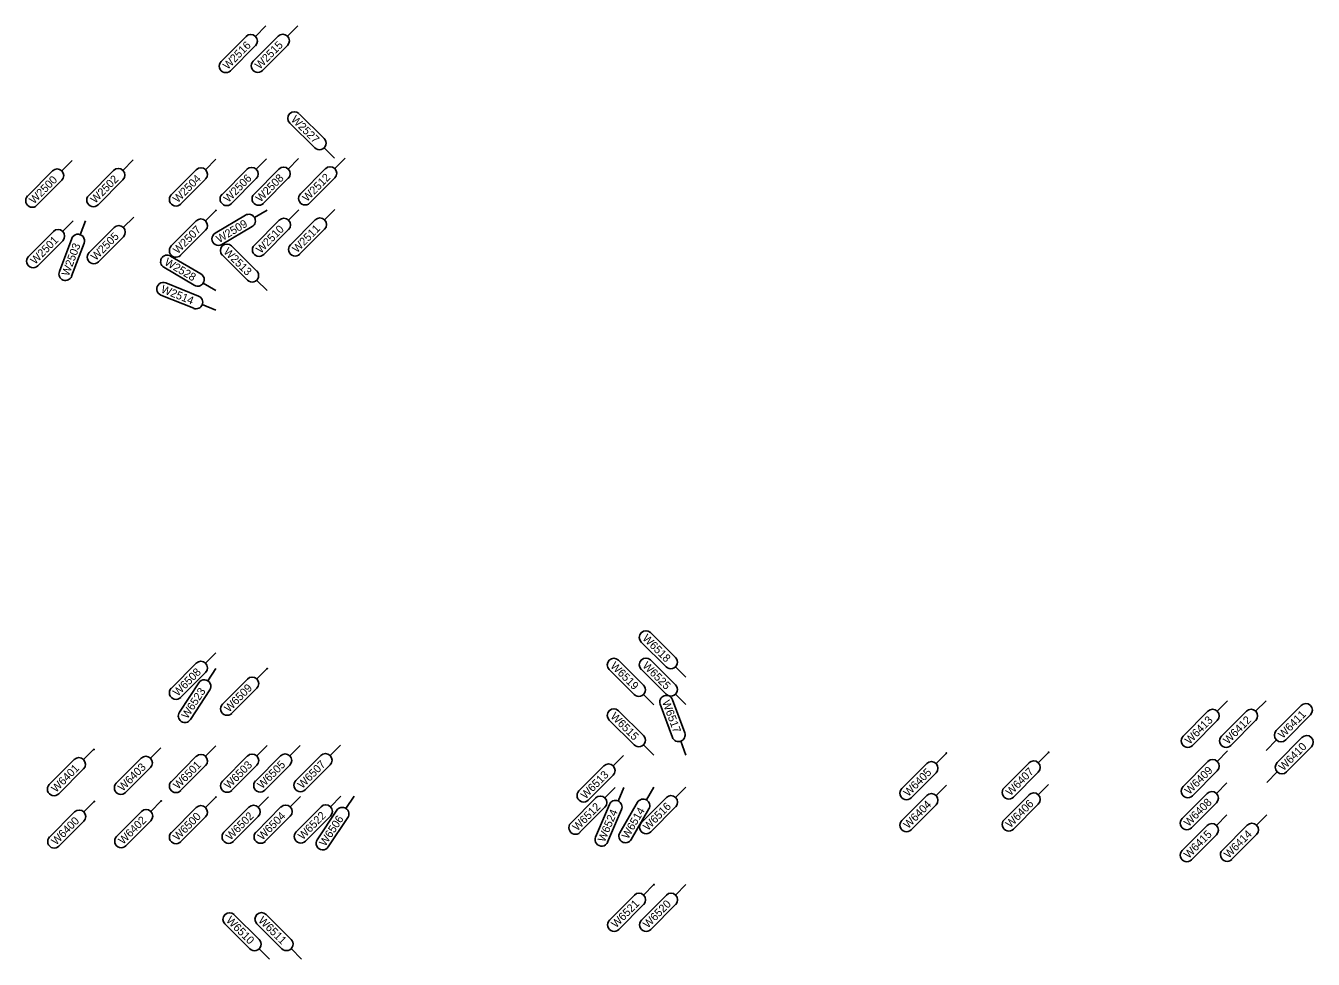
# Model space of a CAD drawing. Extents: x 12479652 to 12487250, y 9842710 to 9846560.
# Drawn here: x 12484100.9 to 12484302, y 9842731.3 to 9842877.1 of the extents above; entities that cross this region are included whole.
import ezdxf

# ---------------------------------------------------------------- set-up
doc = ezdxf.new("R2010")
doc.units = 0
doc.layers.add('_CIVIL_CONSTRUCTION', color=7, linetype='Continuous')
doc.layers.add('TextAlignmentLrg', color=7, linetype='Continuous')

msp = doc.modelspace()

# ---------------------------------------------------------------- linework, layer by layer
at = {"layer": '_CIVIL_CONSTRUCTION'}
for p, q in [((12484131.41, 9842871.56), (12484135.3, 9842875.47)), ((12484136.41, 9842871.59), (12484140.3, 9842875.5)), ((12484138.38, 9842877.11), (12484136.75, 9842875.48)), ((12484143.38, 9842877.14), (12484141.75, 9842875.51)), ((12484136.76, 9842874.03), (12484132.87, 9842870.11)), ((12484141.76, 9842874.05), (12484137.87, 9842870.14)), ((12484143.56, 9842863.39), (12484147.47, 9842859.51)), ((12484146.02, 9842858.05), (12484142.11, 9842861.94)), ((12484149.1, 9842856.43), (12484147.47, 9842858.05)), ((12484108.13, 9842856.09), (12484106.51, 9842854.46)), ((12484117.66, 9842856.17), (12484116.04, 9842854.53)), ((12484130.58, 9842856.27), (12484128.95, 9842854.64)), ((12484138.5, 9842856.34), (12484136.88, 9842854.71)), ((12484143.5, 9842856.38), (12484141.88, 9842854.75)), ((12484150.76, 9842856.44), (12484149.14, 9842854.81)), ((12484101.17, 9842850.54), (12484105.05, 9842854.45)), ((12484110.7, 9842850.62), (12484114.59, 9842854.53)), ((12484123.61, 9842850.73), (12484127.5, 9842854.64)), ((12484128.96, 9842853.19), (12484125.07, 9842849.28)), ((12484131.54, 9842850.79), (12484135.43, 9842854.7)), ((12484136.88, 9842853.26), (12484132.99, 9842849.35)), ((12484136.54, 9842850.83), (12484140.43, 9842854.75)), ((12484141.88, 9842853.3), (12484137.99, 9842849.39)), ((12484143.8, 9842850.89), (12484147.69, 9842854.81)), ((12484149.15, 9842853.36), (12484145.26, 9842849.45)), ((12484106.51, 9842853), (12484102.62, 9842849.09)), ((12484116.05, 9842853.08), (12484112.16, 9842849.17)), ((12484117.74, 9842847.25), (12484116.11, 9842845.61)), ((12484130.58, 9842848.27), (12484128.95, 9842846.64)), ((12484130.45, 9842844.71), (12484135.19, 9842847.53)), ((12484138.58, 9842848.34), (12484136.6, 9842847.17)), ((12484143.54, 9842848.38), (12484141.92, 9842846.75)), ((12484149.17, 9842848.43), (12484147.55, 9842846.8)), ((12484108.25, 9842846.63), (12484106.63, 9842845)), ((12484110.2, 9842846.64), (12484109.38, 9842844.49)), ((12484110.77, 9842841.7), (12484114.66, 9842845.61)), ((12484123.61, 9842842.73), (12484127.5, 9842846.64)), ((12484128.96, 9842845.19), (12484125.07, 9842841.28)), ((12484136.24, 9842845.76), (12484131.49, 9842842.95)), ((12484136.58, 9842842.83), (12484140.47, 9842846.75)), ((12484141.93, 9842845.3), (12484138.04, 9842841.39)), ((12484142.21, 9842842.88), (12484146.1, 9842846.79)), ((12484147.55, 9842845.35), (12484143.66, 9842841.43)), ((12484101.29, 9842841.08), (12484105.18, 9842844.99)), ((12484106.64, 9842843.54), (12484102.75, 9842839.63)), ((12484106.12, 9842838.73), (12484108.06, 9842843.89)), ((12484109.98, 9842843.17), (12484108.04, 9842838.01)), ((12484116.12, 9842844.16), (12484112.23, 9842840.25)), ((12484123.49, 9842841.16), (12484128.24, 9842838.35)), ((12484135.49, 9842837.39), (12484131.58, 9842841.28)), ((12484133.03, 9842842.73), (12484136.94, 9842838.84)), ((12484127.19, 9842836.58), (12484122.45, 9842839.4)), ((12484138.58, 9842835.77), (12484136.94, 9842837.39)), ((12484127.11, 9842832.99), (12484121.99, 9842835.04)), ((12484122.75, 9842836.95), (12484127.87, 9842834.9)), ((12484130.58, 9842835.77), (12484128.6, 9842836.94)), ((12484130.58, 9842832.71), (12484128.44, 9842833.56)), ((12484200.94, 9842776.96), (12484197.03, 9842780.85)), ((12484198.47, 9842782.31), (12484202.39, 9842778.42)), ((12484130.58, 9842779.18), (12484128.96, 9842777.55)), ((12484123.62, 9842773.64), (12484127.51, 9842777.55)), ((12484130.58, 9842776.7), (12484129.32, 9842774.78)), ((12484138.58, 9842776.7), (12484136.96, 9842775.07)), ((12484193.47, 9842778), (12484197.39, 9842774.11)), ((12484198.47, 9842778.04), (12484202.39, 9842774.15)), ((12484204.02, 9842775.34), (12484202.39, 9842776.97)), ((12484128.96, 9842776.1), (12484125.07, 9842772.19)), ((12484131.62, 9842771.15), (12484135.51, 9842775.06)), ((12484195.94, 9842772.65), (12484192.03, 9842776.54)), ((12484200.94, 9842772.69), (12484197.03, 9842776.58)), ((12484124.87, 9842769.87), (12484127.9, 9842774.48)), ((12484129.61, 9842773.36), (12484126.59, 9842768.74)), ((12484136.96, 9842773.62), (12484133.07, 9842769.71)), ((12484199.02, 9842771.04), (12484197.39, 9842772.66)), ((12484204.02, 9842771.08), (12484202.39, 9842772.7)), ((12484201.9, 9842765.95), (12484199.99, 9842771.13)), ((12484201.91, 9842771.84), (12484203.83, 9842766.67)), ((12484288.64, 9842771.67), (12484287.02, 9842770.04)), ((12484294.64, 9842771.67), (12484293.02, 9842770.04)), ((12484300.12, 9842770.93), (12484296.25, 9842767)), ((12484195.94, 9842764.77), (12484192.03, 9842768.66)), ((12484193.47, 9842770.12), (12484197.39, 9842766.23)), ((12484281.68, 9842766.12), (12484285.57, 9842770.04)), ((12484287.68, 9842766.12), (12484291.57, 9842770.04)), ((12484297.71, 9842765.56), (12484301.58, 9842769.49)), ((12484287.02, 9842768.59), (12484283.13, 9842764.68)), ((12484293.02, 9842768.59), (12484289.13, 9842764.68)), ((12484130.58, 9842764.62), (12484128.96, 9842762.99)), ((12484138.58, 9842764.67), (12484136.96, 9842763.04)), ((12484143.75, 9842764.7), (12484142.13, 9842763.07)), ((12484150.03, 9842764.74), (12484148.41, 9842763.11)), ((12484199.02, 9842763.16), (12484197.39, 9842764.78)), ((12484204.02, 9842763.19), (12484203.22, 9842765.35)), ((12484294.64, 9842763.91), (12484296.26, 9842765.55)), ((12484300.26, 9842765.93), (12484296.39, 9842762)), ((12484111.52, 9842764.11), (12484109.9, 9842762.48)), ((12484115.01, 9842758.77), (12484118.9, 9842762.68)), ((12484121.98, 9842764.32), (12484120.36, 9842762.69)), ((12484123.62, 9842759.07), (12484127.51, 9842762.99)), ((12484131.62, 9842759.12), (12484135.51, 9842763.04)), ((12484136.79, 9842759.15), (12484140.67, 9842763.07)), ((12484143.07, 9842759.19), (12484146.96, 9842763.1)), ((12484194.26, 9842763.12), (12484192.64, 9842761.49)), ((12484244.7, 9842763.49), (12484243.08, 9842761.86)), ((12484260.68, 9842763.61), (12484259.06, 9842761.98)), ((12484288.64, 9842763.82), (12484287.02, 9842762.19)), ((12484297.85, 9842760.56), (12484301.72, 9842764.49)), ((12484104.55, 9842758.56), (12484108.44, 9842762.47)), ((12484109.9, 9842761.03), (12484106.01, 9842757.11)), ((12484120.36, 9842761.24), (12484116.47, 9842757.32)), ((12484128.96, 9842761.54), (12484125.07, 9842757.63)), ((12484136.96, 9842761.59), (12484133.07, 9842757.68)), ((12484142.13, 9842761.62), (12484138.24, 9842757.71)), ((12484148.42, 9842761.66), (12484144.53, 9842757.75)), ((12484187.3, 9842757.57), (12484191.19, 9842761.48)), ((12484237.74, 9842757.94), (12484241.63, 9842761.86)), ((12484253.72, 9842758.06), (12484257.61, 9842761.98)), ((12484281.68, 9842758.27), (12484285.57, 9842762.18)), ((12484287.02, 9842760.74), (12484283.13, 9842756.82)), ((12484192.64, 9842760.04), (12484188.75, 9842756.13)), ((12484243.08, 9842760.41), (12484239.19, 9842756.5)), ((12484259.06, 9842760.53), (12484255.17, 9842756.62)), ((12484260.68, 9842758.61), (12484259.06, 9842756.98)), ((12484288.5, 9842758.82), (12484286.88, 9842757.18)), ((12484294.78, 9842758.91), (12484296.4, 9842760.55)), ((12484130.58, 9842756.62), (12484128.96, 9842754.99)), ((12484138.8, 9842756.67), (12484137.18, 9842755.04)), ((12484143.8, 9842756.7), (12484142.18, 9842755.07)), ((12484150.08, 9842756.74), (12484148.46, 9842755.11)), ((12484152.16, 9842756.75), (12484150.89, 9842754.84)), ((12484192.97, 9842758.11), (12484191.35, 9842756.48)), ((12484194.3, 9842758.12), (12484193.4, 9842756)), ((12484197.06, 9842752.64), (12484200.95, 9842756.56)), ((12484199.02, 9842758.16), (12484197.86, 9842756.17)), ((12484204.02, 9842758.19), (12484202.4, 9842756.56)), ((12484237.74, 9842752.94), (12484241.63, 9842756.86)), ((12484244.7, 9842758.49), (12484243.08, 9842756.86)), ((12484253.72, 9842753.06), (12484257.61, 9842756.97)), ((12484281.54, 9842753.27), (12484285.43, 9842757.18)), ((12484111.57, 9842755.93), (12484109.94, 9842754.3)), ((12484122.03, 9842756.01), (12484120.41, 9842754.38)), ((12484123.62, 9842751.07), (12484127.51, 9842754.99)), ((12484131.84, 9842751.12), (12484135.73, 9842755.04)), ((12484136.84, 9842751.15), (12484140.73, 9842755.07)), ((12484143.12, 9842751.19), (12484147.01, 9842755.11)), ((12484146.42, 9842749.95), (12484149.47, 9842754.55)), ((12484186.01, 9842752.56), (12484189.9, 9842756.47)), ((12484191.35, 9842755.03), (12484187.46, 9842751.12)), ((12484189.9, 9842750.38), (12484192.05, 9842755.46)), ((12484193.94, 9842754.66), (12484191.78, 9842749.58)), ((12484193.67, 9842751.04), (12484196.46, 9842755.8)), ((12484198.23, 9842754.77), (12484195.44, 9842750)), ((12484202.4, 9842755.11), (12484198.51, 9842751.2)), ((12484243.08, 9842755.41), (12484239.19, 9842751.5)), ((12484259.06, 9842755.53), (12484255.17, 9842751.62)), ((12484286.88, 9842755.73), (12484283, 9842751.82)), ((12484104.6, 9842750.38), (12484108.49, 9842754.3)), ((12484109.95, 9842752.85), (12484106.06, 9842748.94)), ((12484115.07, 9842750.46), (12484118.95, 9842754.37)), ((12484120.41, 9842752.93), (12484116.52, 9842749.01)), ((12484128.96, 9842753.54), (12484125.07, 9842749.63)), ((12484137.18, 9842753.59), (12484133.29, 9842749.68)), ((12484142.18, 9842753.62), (12484138.29, 9842749.71)), ((12484148.47, 9842753.66), (12484144.58, 9842749.75)), ((12484151.18, 9842753.41), (12484148.13, 9842748.82)), ((12484288.5, 9842753.82), (12484286.88, 9842752.18)), ((12484294.78, 9842753.86), (12484293.16, 9842752.23)), ((12484281.54, 9842748.27), (12484285.43, 9842752.18)), ((12484286.88, 9842750.73), (12484283, 9842746.82)), ((12484287.82, 9842748.31), (12484291.71, 9842752.23)), ((12484293.16, 9842750.78), (12484289.27, 9842746.87)), ((12484199.02, 9842742.94), (12484197.4, 9842741.31)), ((12484204.02, 9842742.94), (12484202.4, 9842741.31)), ((12484192.06, 9842737.39), (12484195.95, 9842741.31)), ((12484197.06, 9842737.39), (12484200.95, 9842741.31)), ((12484197.4, 9842739.86), (12484193.51, 9842735.95)), ((12484202.4, 9842739.86), (12484198.51, 9842735.95)), ((12484135.89, 9842732.9), (12484131.98, 9842736.79)), ((12484133.43, 9842738.24), (12484137.34, 9842734.35)), ((12484140.89, 9842732.93), (12484136.98, 9842736.82)), ((12484138.43, 9842738.28), (12484142.34, 9842734.39)), ((12484138.97, 9842731.28), (12484137.34, 9842732.9)), ((12484143.97, 9842731.32), (12484142.34, 9842732.94))]:
    msp.add_line(p, q, dxfattribs=at)
for centre, start, end in [((12484136.03, 9842874.75), 315.1702, 135.1702), ((12484141.03, 9842874.78), 315.1702, 135.1702), ((12484132.14, 9842870.84), 135.1702, 315.1702), ((12484137.14, 9842870.87), 135.1702, 315.1702), ((12484142.83, 9842862.67), 45.1702, 225.1702), ((12484146.75, 9842858.78), 225.1702, 45.1702), ((12484148.42, 9842854.08), 315.1702, 135.1702), ((12484105.78, 9842853.73), 315.1702, 135.1702), ((12484115.32, 9842853.81), 315.1702, 135.1702), ((12484128.23, 9842853.92), 315.1702, 135.1702), ((12484136.15, 9842853.98), 315.1702, 135.1702), ((12484141.15, 9842854.02), 315.1702, 135.1702), ((12484101.89, 9842849.81), 135.1702, 315.1702), ((12484111.43, 9842849.89), 135.1702, 315.1702), ((12484124.34, 9842850), 135.1702, 315.1702), ((12484132.26, 9842850.07), 135.1702, 315.1702), ((12484137.26, 9842850.11), 135.1702, 315.1702), ((12484144.53, 9842850.17), 135.1702, 315.1702), ((12484135.71, 9842846.65), 300.6648, 120.6648), ((12484146.83, 9842846.07), 315.1702, 135.1702), ((12484105.91, 9842844.27), 315.1702, 135.1702), ((12484115.39, 9842844.89), 315.1702, 135.1702), ((12484128.23, 9842845.92), 315.1702, 135.1702), ((12484141.2, 9842846.02), 315.1702, 135.1702), ((12484109.02, 9842843.53), 339.3359, 159.3359), ((12484130.97, 9842843.83), 120.6648, 300.6648), ((12484102.02, 9842840.36), 135.1702, 315.1702), ((12484111.5, 9842840.97), 135.1702, 315.1702), ((12484122.97, 9842840.28), 59.3084, 239.3084), ((12484124.34, 9842842), 135.1702, 315.1702), ((12484132.3, 9842842), 45.1702, 225.1702), ((12484137.31, 9842842.11), 135.1702, 315.1702), ((12484142.94, 9842842.16), 135.1702, 315.1702), ((12484107.08, 9842838.37), 159.3359, 339.3359), ((12484122.37, 9842836), 68.1648, 248.1648), ((12484127.72, 9842837.47), 239.3084, 59.3084), ((12484136.22, 9842838.11), 225.1702, 45.1702), ((12484127.49, 9842833.94), 248.1648, 68.1648), ((12484197.75, 9842781.58), 45.1702, 225.1702), ((12484128.23, 9842776.82), 315.1702, 135.1702), ((12484192.75, 9842777.27), 45.1702, 225.1702), ((12484197.75, 9842777.31), 45.1702, 225.1702), ((12484201.66, 9842777.69), 225.1702, 45.1702), ((12484128.75, 9842773.92), 326.7598, 146.7598), ((12484136.23, 9842774.34), 315.1702, 135.1702), ((12484124.34, 9842772.91), 135.1702, 315.1702), ((12484196.66, 9842773.38), 225.1702, 45.1702), ((12484201.66, 9842773.42), 225.1702, 45.1702), ((12484132.34, 9842770.43), 135.1702, 315.1702), ((12484200.95, 9842771.48), 20.3327, 200.3327), ((12484300.85, 9842770.21), 315.3788, 135.3788), ((12484125.73, 9842769.3), 146.7598, 326.7598), ((12484192.75, 9842769.39), 45.1702, 225.1702), ((12484286.3, 9842769.31), 315.1702, 135.1702), ((12484292.3, 9842769.31), 315.1702, 135.1702), ((12484202.86, 9842766.31), 200.3327, 20.3327), ((12484296.98, 9842766.28), 135.3788, 315.3788), ((12484196.66, 9842765.5), 225.1702, 45.1702), ((12484282.41, 9842765.4), 135.1702, 315.1702), ((12484288.41, 9842765.4), 135.1702, 315.1702), ((12484300.99, 9842765.21), 315.3788, 135.3788), ((12484109.17, 9842761.75), 315.1702, 135.1702), ((12484119.63, 9842761.96), 315.1702, 135.1702), ((12484128.23, 9842762.26), 315.1702, 135.1702), ((12484136.23, 9842762.31), 315.1702, 135.1702), ((12484141.4, 9842762.34), 315.1702, 135.1702), ((12484147.69, 9842762.38), 315.1702, 135.1702), ((12484191.92, 9842760.76), 315.1702, 135.1702), ((12484242.36, 9842761.13), 315.1702, 135.1702), ((12484258.33, 9842761.25), 315.1702, 135.1702), ((12484286.3, 9842761.46), 315.1702, 135.1702), ((12484297.12, 9842761.28), 135.3788, 315.3788), ((12484105.28, 9842757.84), 135.1702, 315.1702), ((12484115.74, 9842758.05), 135.1702, 315.1702), ((12484124.34, 9842758.35), 135.1702, 315.1702), ((12484132.34, 9842758.4), 135.1702, 315.1702), ((12484137.51, 9842758.43), 135.1702, 315.1702), ((12484143.8, 9842758.47), 135.1702, 315.1702), ((12484188.03, 9842756.85), 135.1702, 315.1702), ((12484190.63, 9842755.75), 315.1702, 135.1702), ((12484201.68, 9842755.83), 315.1702, 135.1702), ((12484238.47, 9842757.22), 135.1702, 315.1702), ((12484242.36, 9842756.13), 315.1702, 135.1702), ((12484254.44, 9842757.34), 135.1702, 315.1702), ((12484258.33, 9842756.25), 315.1702, 135.1702), ((12484282.41, 9842757.55), 135.1702, 315.1702), ((12484286.16, 9842756.46), 315.1702, 135.1702), ((12484109.22, 9842753.57), 315.1702, 135.1702), ((12484119.68, 9842753.65), 315.1702, 135.1702), ((12484128.23, 9842754.26), 315.1702, 135.1702), ((12484136.46, 9842754.31), 315.1702, 135.1702), ((12484141.46, 9842754.34), 315.1702, 135.1702), ((12484147.74, 9842754.38), 315.1702, 135.1702), ((12484150.32, 9842753.98), 326.4236, 146.4236), ((12484193, 9842755.06), 336.9817, 156.9817), ((12484197.34, 9842755.28), 329.6871, 149.6871), ((12484186.74, 9842751.84), 135.1702, 315.1702), ((12484197.79, 9842751.92), 135.1702, 315.1702), ((12484238.47, 9842752.22), 135.1702, 315.1702), ((12484254.44, 9842752.34), 135.1702, 315.1702), ((12484282.27, 9842752.54), 135.1702, 315.1702), ((12484292.44, 9842751.5), 315.1702, 135.1702), ((12484124.34, 9842750.35), 135.1702, 315.1702), ((12484132.57, 9842750.4), 135.1702, 315.1702), ((12484137.57, 9842750.43), 135.1702, 315.1702), ((12484143.85, 9842750.47), 135.1702, 315.1702), ((12484194.56, 9842750.52), 149.6871, 329.6871), ((12484286.16, 9842751.46), 315.1702, 135.1702), ((12484105.33, 9842749.66), 135.1702, 315.1702), ((12484115.79, 9842749.74), 135.1702, 315.1702), ((12484147.27, 9842749.39), 146.4236, 326.4236), ((12484190.84, 9842749.98), 156.9817, 336.9817), ((12484282.27, 9842747.54), 135.1702, 315.1702), ((12484288.55, 9842747.59), 135.1702, 315.1702), ((12484196.68, 9842740.58), 315.1702, 135.1702), ((12484201.68, 9842740.58), 315.1702, 135.1702), ((12484132.7, 9842737.52), 45.1702, 225.1702), ((12484137.7, 9842737.55), 45.1702, 225.1702), ((12484192.79, 9842736.67), 135.1702, 315.1702), ((12484197.79, 9842736.67), 135.1702, 315.1702), ((12484136.62, 9842733.63), 225.1702, 45.1702), ((12484141.62, 9842733.66), 225.1702, 45.1702)]:
    msp.add_arc(centre, 1.03, start, end, dxfattribs=at)
at = {"layer": 'TextAlignmentLrg'}
for centre in [(12484130.58, 9842848.28), (12484138.58, 9842776.7), (12484111.52, 9842764.06), (12484244.7, 9842763.49), (12484260.68, 9842763.61), (12484130.58, 9842756.62), (12484111.57, 9842755.93), (12484122.03, 9842756.01), (12484199.02, 9842742.94)]:
    msp.add_circle(centre, 0.05, dxfattribs=at)

# ---------------------------------------------------------------- texts
at = {"layer": '_CIVIL_CONSTRUCTION'}
for s, rotation, p in [('W2516', 45.1702, (12484132.41, 9842870.21)), ('W2515', 45.1702, (12484137.42, 9842870.25)), ('W2527', 315.1702, (12484142.22, 9842862.38)), ('W2500', 45.1702, (12484102.16, 9842849.19)), ('W2502', 45.1702, (12484111.72, 9842849.29)), ('W2504', 45.1702, (12484124.61, 9842849.37)), ('W2506', 45.1702, (12484132.53, 9842849.44)), ('W2508', 45.1702, (12484137.54, 9842849.48)), ('W2512', 45.1702, (12484144.82, 9842849.56)), ('W2507', 45.1702, (12484124.62, 9842841.39)), ('W2509', 30.6648, (12484131.08, 9842843.16)), ('W2510', 45.1702, (12484137.58, 9842841.48)), ('W2511', 45.1702, (12484143.24, 9842841.57)), ('W2501', 45.1702, (12484102.33, 9842839.76)), ('W2503', 69.3359, (12484107.58, 9842837.92)), ('W2505', 45.1702, (12484111.79, 9842840.36)), ('W2513', 315.1702, (12484131.68, 9842841.72)), ('W2528', 329.3084, (12484122.43, 9842839.87)), ('W2514', 338.1648, (12484121.89, 9842835.51)), ('W6518', 315.1702, (12484197.12, 9842781.31)), ('W6508', 45.1702, (12484124.62, 9842772.28)), ('W6519', 315.1702, (12484192.12, 9842777)), ('W6525', 315.1702, (12484197.13, 9842777.03)), ('W6523', 56.7598, (12484126.13, 9842768.75)), ('W6509', 45.1702, (12484132.62, 9842769.8)), ('W6517', 290.3327, (12484200.27, 9842771.49)), ('W6515', 315.1702, (12484192.13, 9842769.11)), ('W6413', 45.1702, (12484282.69, 9842764.78)), ('W6412', 45.1702, (12484288.7, 9842764.79)), ('W6411', 45.3788, (12484297.27, 9842765.67)), ('W6410', 45.3788, (12484297.37, 9842760.63)), ('W6401', 45.1702, (12484105.59, 9842757.25)), ('W6403', 45.1702, (12484116.02, 9842757.43)), ('W6501', 45.1702, (12484124.65, 9842757.76)), ('W6503', 45.1702, (12484132.62, 9842757.78)), ('W6505', 45.1702, (12484137.8, 9842757.82)), ('W6507', 45.1702, (12484144.08, 9842757.85)), ('W6513', 45.1702, (12484188.31, 9842756.23)), ('W6405', 45.1702, (12484238.75, 9842756.61)), ('W6407', 45.1702, (12484254.73, 9842756.72)), ('W6409', 45.1702, (12484282.68, 9842756.92)), ('W6512', 45.1702, (12484187.03, 9842751.23)), ('W6524', 66.9817, (12484191.32, 9842749.49)), ('W6514', 59.6871, (12484194.97, 9842749.97)), ('W6516', 45.1702, (12484198.06, 9842751.29)), ('W6404', 45.1702, (12484238.73, 9842751.59)), ('W6406', 45.1702, (12484254.71, 9842751.71)), ('W6408', 45.1702, (12484282.54, 9842751.92)), ('W6400', 45.1702, (12484105.6, 9842749.03)), ('W6402', 45.1702, (12484116.08, 9842749.13)), ('W6500', 45.1702, (12484124.61, 9842749.72)), ('W6502', 45.1702, (12484132.86, 9842749.79)), ('W6504', 45.1702, (12484137.83, 9842749.8)), ('W6522', 45.1702, (12484144.14, 9842749.86)), ('W6506', 56.4236, (12484147.66, 9842748.82)), ('W6415', 45.1702, (12484282.55, 9842746.93)), ('W6414', 45.1702, (12484288.81, 9842746.96)), ('W6521', 45.1702, (12484193.09, 9842736.08)), ('W6520', 45.1702, (12484198.06, 9842736.04)), ('W6510', 315.1702, (12484132.07, 9842737.24)), ('W6511', 315.1702, (12484137.11, 9842737.24))]:
    msp.add_text(s, height=1.25, rotation=rotation, dxfattribs=at).set_placement(p)

doc.saveas('drawing.dxf')
